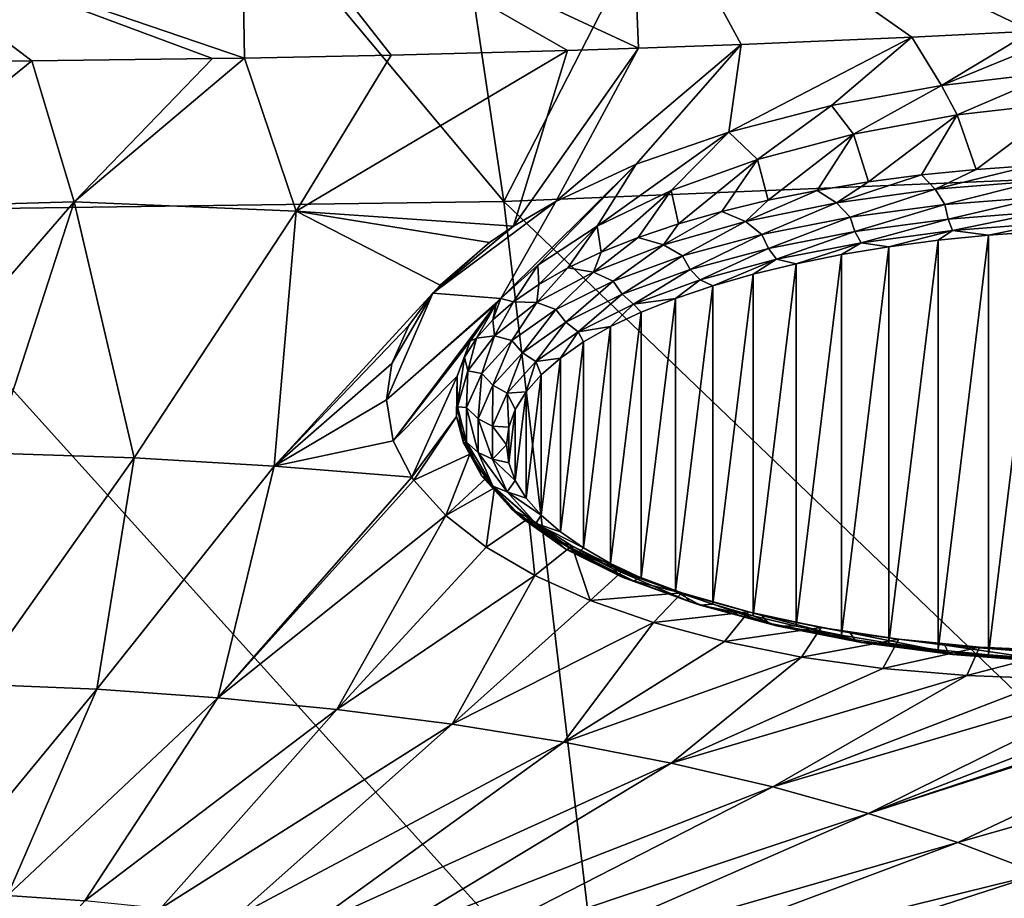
# Model space of a CAD drawing. Header units: metres. Extents: x -92 to 264, y -100 to 50.
# Tile 465 of 656: x 200.98 to 206.68, y -15.94 to -10.85. Entities that reach past the tile are written whole.
import ezdxf

# ---------------------------------------------------------------- set-up
doc = ezdxf.new("R2010")
doc.units = ezdxf.units.M
doc.layers.add('solid_21062050_01', color=7, linetype='CONTINUOUS')

msp = doc.modelspace()

# ---------------------------------------------------------------- linework, layer by layer
at = {"layer": 'solid_21062050_01'}
for points in [[(209.235046, -7.004419, 211.924866), (206.189865, -7.21383, 212.50827), (207.542114, -11.745054, 218.718521)], [(206.189865, -7.21383, 212.50827), (203.104828, -7.339487, 212.859039), (203.783691, -11.901681, 219.15538)], [(206.189865, -7.21383, 212.50827), (203.783691, -11.901681, 219.15538), (207.542114, -11.745054, 218.718521)], [(203.104828, -7.339487, 212.859039), (200, -7.380579, 212.974915), (203.783691, -11.901681, 219.15538)], [(200, -7.380579, 212.974915), (200, -11.953183, 219.300247), (203.783691, -11.901681, 219.15538)], [(204.514832, -9.803102, 149.08432), (206.75827, -9.68059, 148.980286), (206.843185, -10.91546, 151.645737)], [(204.514832, -9.803102, 149.08432), (204.563644, -11.01362, 151.698029), (202.262787, -9.944149, 149.294205)], [(204.514832, -9.803102, 149.08432), (206.843185, -10.91546, 151.645737), (206.147766, -10.949692, 151.664124)], [(204.514832, -9.803102, 149.08432), (206.147766, -10.949692, 151.664124), (205.158707, -10.991912, 151.686646)], [(204.514832, -9.803102, 149.08432), (205.158707, -10.991912, 151.686646), (204.563644, -11.01362, 151.698029)], [(202.262787, -9.944149, 149.294205), (202.28154, -11.07116, 151.726547), (200, -10.293792, 150.021179)], [(202.262787, -9.944149, 149.294205), (204.563644, -11.01362, 151.698029), (204.152847, -11.02701, 151.704987)], [(202.262787, -9.944149, 149.294205), (204.152847, -11.02701, 151.704987), (203.13176, -11.05447, 151.718704)], [(202.262787, -9.944149, 149.294205), (203.13176, -11.05447, 151.718704), (202.28154, -11.07116, 151.726547)], [(200, -10.293792, 150.021179), (202.28154, -11.07116, 151.726547), (202.095993, -11.074096, 151.727921)], [(200, -10.293792, 150.021179), (202.095993, -11.074096, 151.727921), (201.0504, -11.085824, 151.733109)], [(200, -10.293792, 150.021179), (201.0504, -11.085824, 151.733109), (200, -11.089403, 151.734085)], [(205.087784, -11.499212, 152.775803), (205.158707, -10.991912, 151.686646), (206.147766, -10.949692, 151.664124)], [(205.68158, -11.345881, 152.482437), (205.087784, -11.499212, 152.775803), (206.147766, -10.949692, 151.664124)], [(206.320206, -11.228898, 152.27652), (205.68158, -11.345881, 152.482437), (206.147766, -10.949692, 151.664124)], [(206.320206, -11.228898, 152.27652), (206.147766, -10.949692, 151.664124), (206.843185, -10.91546, 151.645737)], [(206.320206, -11.228898, 152.27652), (206.843185, -10.91546, 151.645737), (207.120682, -10.900607, 151.637497)], [(206.988449, -11.151139, 152.163208), (206.320206, -11.228898, 152.27652), (207.120682, -10.900607, 151.637497)], [(204.085297, -11.900635, 153.597153), (204.563644, -11.01362, 151.698029), (205.158707, -10.991912, 151.686646)], [(204.551575, -11.685536, 153.150208), (204.085297, -11.900635, 153.597153), (205.158707, -10.991912, 151.686646)], [(205.087784, -11.499212, 152.775803), (204.551575, -11.685536, 153.150208), (205.158707, -10.991912, 151.686646)], [(202.580551, -11.956885, 153.65892), (202.28154, -11.07116, 151.726547), (203.13176, -11.05447, 151.718704)], [(202.580551, -11.956885, 153.65892), (203.13176, -11.05447, 151.718704), (204.152847, -11.02701, 151.704987)], [(203.840927, -12.043312, 153.899887), (202.580551, -11.956885, 153.65892), (204.152847, -11.02701, 151.704987)], [(203.840927, -12.043312, 153.899887), (204.152847, -11.02701, 151.704987), (204.563644, -11.01362, 151.698029)], [(204.085297, -11.900635, 153.597153), (203.840927, -12.043312, 153.899887), (204.563644, -11.01362, 151.698029)], [(200, -11.939575, 153.579575), (200, -11.089403, 151.734085), (201.0504, -11.085824, 151.733109)], [(201.294571, -11.903408, 153.510391), (200, -11.939575, 153.579575), (201.0504, -11.085824, 151.733109)], [(201.294571, -11.903408, 153.510391), (201.0504, -11.085824, 151.733109), (202.095993, -11.074096, 151.727921)], [(201.294571, -11.903408, 153.510391), (202.095993, -11.074096, 151.727921), (202.28154, -11.07116, 151.726547)], [(202.580551, -11.956885, 153.65892), (201.294571, -11.903408, 153.510391), (202.28154, -11.07116, 151.726547)], [(206.410065, -11.40014, 152.653854), (206.320206, -11.228898, 152.27652), (206.988449, -11.151139, 152.163208)], [(207.037415, -11.327332, 152.547714), (206.410065, -11.40014, 152.653854), (206.988449, -11.151139, 152.163208)], [(205.810272, -11.511513, 152.85083), (205.68158, -11.345881, 152.482437), (206.320206, -11.228898, 152.27652)], [(206.410065, -11.40014, 152.653854), (205.810272, -11.511513, 152.85083), (206.320206, -11.228898, 152.27652)], [(205.253448, -11.658638, 153.133774), (205.087784, -11.499212, 152.775803), (205.68158, -11.345881, 152.482437)], [(205.810272, -11.511513, 152.85083), (205.253448, -11.658638, 153.133774), (205.68158, -11.345881, 152.482437)], [(206.519897, -11.715465, 152.509048), (206.410065, -11.40014, 152.653854), (207.037415, -11.327332, 152.547714)], [(206.519897, -11.715465, 152.509048), (207.037415, -11.327332, 152.547714), (206.842865, -11.69257, 152.445465)], [(205.896118, -11.787853, 152.710129), (205.810272, -11.511513, 152.85083), (206.410065, -11.40014, 152.653854)], [(205.896118, -11.787853, 152.710129), (206.410065, -11.40014, 152.653854), (206.203598, -11.747297, 152.597473)], [(206.203598, -11.747297, 152.597473), (206.410065, -11.40014, 152.653854), (206.519897, -11.715465, 152.509048)], [(204.324768, -12.044399, 153.926834), (204.551575, -11.685536, 153.150208), (205.087784, -11.499212, 152.775803)], [(204.753952, -11.837792, 153.495529), (204.324768, -12.044399, 153.926834), (205.087784, -11.499212, 152.775803)], [(205.253448, -11.658638, 153.133774), (204.753952, -11.837792, 153.495529), (205.087784, -11.499212, 152.775803)], [(205.315918, -11.893972, 153.004883), (205.253448, -11.658638, 153.133774), (205.810272, -11.511513, 152.85083)], [(205.315918, -11.893972, 153.004883), (205.810272, -11.511513, 152.85083), (205.599548, -11.836856, 152.846237)], [(205.599548, -11.836856, 152.846237), (205.810272, -11.511513, 152.85083), (205.896118, -11.787853, 152.710129)], [(203.767532, -12.463861, 154.832703), (204.085297, -11.900635, 153.597153), (204.551575, -11.685536, 153.150208)], [(203.980911, -12.270113, 154.410049), (203.767532, -12.463861, 154.832703), (204.551575, -11.685536, 153.150208)], [(204.324768, -12.044399, 153.926834), (203.980911, -12.270113, 154.410049), (204.551575, -11.685536, 153.150208)], [(204.795074, -12.030936, 153.385315), (204.753952, -11.837792, 153.495529), (205.253448, -11.658638, 153.133774)], [(204.795074, -12.030936, 153.385315), (205.253448, -11.658638, 153.133774), (205.04715, -11.958813, 153.184982)], [(205.04715, -11.958813, 153.184982), (205.253448, -11.658638, 153.133774), (205.315918, -11.893972, 153.004883)], [(207.542114, -11.745054, 218.718521), (203.783691, -11.901681, 219.15538), (208.693024, -16.603834, 224.717194)], [(206.203598, -11.747297, 152.597473), (206.283463, -11.830792, 152.55571), (205.711792, -11.909884, 152.775406)], [(205.896118, -11.787853, 152.710129), (206.203598, -11.747297, 152.597473), (205.711792, -11.909884, 152.775406)], [(206.203598, -11.747297, 152.597473), (206.519897, -11.715465, 152.509048), (206.283463, -11.830792, 152.55571)], [(206.842865, -11.69257, 152.445465), (206.884338, -11.782564, 152.421753), (206.283463, -11.830792, 152.55571)], [(206.519897, -11.715465, 152.509048), (206.842865, -11.69257, 152.445465), (206.283463, -11.830792, 152.55571)], [(205.599548, -11.836856, 152.846237), (205.896118, -11.787853, 152.710129), (205.711792, -11.909884, 152.775406)], [(206.283463, -11.830792, 152.55571), (206.884338, -11.782564, 152.421753), (206.337891, -11.918903, 152.553329)], [(206.884338, -11.782564, 152.421753), (206.912384, -11.874487, 152.429962), (206.337891, -11.918903, 152.553329)], [(204.347717, -12.195024, 153.84108), (204.324768, -12.044399, 153.926834), (204.753952, -11.837792, 153.495529)], [(204.347717, -12.195024, 153.84108), (204.753952, -11.837792, 153.495529), (204.561401, -12.109852, 153.604507)], [(204.561401, -12.109852, 153.604507), (204.753952, -11.837792, 153.495529), (204.795074, -12.030936, 153.385315)], [(205.599548, -11.836856, 152.846237), (205.711792, -11.909884, 152.775406), (205.18306, -12.017941, 153.075546)], [(205.315918, -11.893972, 153.004883), (205.599548, -11.836856, 152.846237), (205.18306, -12.017941, 153.075546)], [(205.711792, -11.909884, 152.775406), (206.283463, -11.830792, 152.55571), (205.789352, -11.991829, 152.75589)], [(206.283463, -11.830792, 152.55571), (206.337891, -11.918903, 152.553329), (205.789352, -11.991829, 152.75589)], [(203.783691, -11.901681, 219.15538), (200, -11.953183, 219.300247), (204.360916, -16.783363, 225.217789)], [(200, -13.399417, 156.871628), (200, -11.939575, 153.579575), (201.294571, -11.903408, 153.510391)], [(200, -13.399417, 156.871628), (201.294571, -11.903408, 153.510391), (200.822952, -13.358844, 156.782303)], [(200.822952, -13.358844, 156.782303), (201.294571, -11.903408, 153.510391), (201.642242, -13.386769, 156.859879)], [(201.642242, -13.386769, 156.859879), (201.294571, -11.903408, 153.510391), (202.580551, -11.956885, 153.65892)], [(203.37323, -12.43141, 154.742294), (203.840927, -12.043312, 153.899887), (204.085297, -11.900635, 153.597153)], [(203.767532, -12.463861, 154.832703), (203.37323, -12.43141, 154.742294), (204.085297, -11.900635, 153.597153)], [(203.783691, -11.901681, 219.15538), (204.360916, -16.783363, 225.217789), (208.693024, -16.603834, 224.717194)], [(205.04715, -11.958813, 153.184982), (205.315918, -11.893972, 153.004883), (205.18306, -12.017941, 153.075546)], [(205.18306, -12.017941, 153.075546), (205.711792, -11.909884, 152.775406), (205.279022, -12.091633, 153.033112)], [(205.711792, -11.909884, 152.775406), (205.789352, -11.991829, 152.75589), (205.279022, -12.091633, 153.033112)], [(205.818192, -12.074592, 152.789749), (205.789352, -11.991829, 152.75589), (206.337891, -11.918903, 152.553329)], [(206.357468, -12.002896, 152.590607), (205.818192, -12.074592, 152.789749), (206.337891, -11.918903, 152.553329)], [(206.357468, -12.002896, 152.590607), (206.337891, -11.918903, 152.553329), (206.912384, -11.874487, 152.429962)], [(206.922287, -11.959229, 152.469315), (206.357468, -12.002896, 152.590607), (206.912384, -11.874487, 152.429962)], [(200, -11.953183, 219.300247), (200, -16.842531, 225.384064), (204.360916, -16.783363, 225.217789)], [(201.642242, -13.386769, 156.859879), (202.580551, -11.956885, 153.65892), (202.454178, -13.433173, 156.98877)], [(203.415558, -12.385406, 154.641174), (202.454178, -13.433173, 156.98877), (202.580551, -11.956885, 153.65892)], [(203.700226, -12.13938, 154.106003), (202.580551, -11.956885, 153.65892), (203.840927, -12.043312, 153.899887)], [(203.700226, -12.13938, 154.106003), (203.415558, -12.385406, 154.641174), (202.580551, -11.956885, 153.65892)], [(205.04715, -11.958813, 153.184982), (205.18306, -12.017941, 153.075546), (204.709946, -12.15237, 153.448929)], [(204.795074, -12.030936, 153.385315), (205.04715, -11.958813, 153.184982), (204.709946, -12.15237, 153.448929)], [(206.382156, -12.070075, 152.651474), (206.357468, -12.002896, 152.590607), (206.922287, -11.959229, 152.469315)], [(206.934769, -12.02735, 152.532791), (206.382156, -12.070075, 152.651474), (206.922287, -11.959229, 152.469315)], [(204.561401, -12.109852, 153.604507), (204.795074, -12.030936, 153.385315), (204.709946, -12.15237, 153.448929)], [(204.709946, -12.15237, 153.448929), (205.18306, -12.017941, 153.075546), (204.818314, -12.216085, 153.378799)], [(205.18306, -12.017941, 153.075546), (205.279022, -12.091633, 153.033112), (204.818314, -12.216085, 153.378799)], [(205.316467, -12.172713, 153.062286), (205.279022, -12.091633, 153.033112), (205.789352, -11.991829, 152.75589)], [(205.818192, -12.074592, 152.789749), (205.316467, -12.172713, 153.062286), (205.789352, -11.991829, 152.75589)], [(205.854523, -12.140222, 152.846313), (205.818192, -12.074592, 152.789749), (206.357468, -12.002896, 152.590607)], [(206.382156, -12.070075, 152.651474), (205.854523, -12.140222, 152.846313), (206.357468, -12.002896, 152.590607)], [(206.934769, -12.02735, 152.532791), (206.592407, -12.09634, 152.681335), (206.382156, -12.070075, 152.651474)], [(206.934769, -12.02735, 152.532791), (206.891769, -12.0751, 152.622345), (206.592407, -12.09634, 152.681335)], [(203.700226, -12.13938, 154.106003), (203.840927, -12.043312, 153.899887), (203.37323, -12.43141, 154.742294)], [(203.986023, -12.381776, 154.359802), (203.980911, -12.270113, 154.410049), (204.324768, -12.044399, 153.926834)], [(203.986023, -12.381776, 154.359802), (204.324768, -12.044399, 153.926834), (204.155502, -12.285871, 154.093414)], [(204.155502, -12.285871, 154.093414), (204.324768, -12.044399, 153.926834), (204.347717, -12.195024, 153.84108)], [(205.363647, -12.236223, 153.112961), (205.316467, -12.172713, 153.062286), (205.818192, -12.074592, 152.789749)], [(205.854523, -12.140222, 152.846313), (205.363647, -12.236223, 153.112961), (205.818192, -12.074592, 152.789749)], [(206.382156, -12.070075, 152.651474), (206.014389, -12.163514, 152.86792), (205.854523, -12.140222, 152.846313)], [(206.382156, -12.070075, 152.651474), (206.299301, -12.125877, 152.763382), (206.014389, -12.163514, 152.86792)], [(206.382156, -12.070075, 152.651474), (206.592407, -12.09634, 152.681335), (206.299301, -12.125877, 152.763382)], [(206.592407, -14.526413, 159.431122), (206.592407, -12.09634, 152.681335), (206.891769, -12.0751, 152.622345)], [(206.891769, -14.547653, 159.490128), (206.592407, -14.526413, 159.431122), (206.891769, -12.0751, 152.622345)], [(203.700226, -12.13938, 154.106003), (203.37323, -12.43141, 154.742294), (203.415558, -12.385406, 154.641174)], [(204.561401, -12.109852, 153.604507), (204.709946, -12.15237, 153.448929), (204.303818, -12.309942, 153.886597)], [(204.347717, -12.195024, 153.84108), (204.561401, -12.109852, 153.604507), (204.303818, -12.309942, 153.886597)], [(204.863525, -12.295069, 153.402145), (204.818314, -12.216085, 153.378799), (205.279022, -12.091633, 153.033112)], [(205.316467, -12.172713, 153.062286), (204.863525, -12.295069, 153.402145), (205.279022, -12.091633, 153.033112)], [(205.854523, -12.140222, 152.846313), (205.476807, -12.262017, 153.141525), (205.363647, -12.236223, 153.112961)], [(205.854523, -12.140222, 152.846313), (205.739594, -12.208998, 152.994263), (205.476807, -12.262017, 153.141525)], [(205.854523, -12.140222, 152.846313), (206.014389, -12.163514, 152.86792), (205.739594, -12.208998, 152.994263)], [(206.014389, -14.459239, 159.244537), (206.014389, -12.163514, 152.86792), (206.299301, -12.125877, 152.763382)], [(206.299301, -14.496876, 159.349075), (206.014389, -14.459239, 159.244537), (206.299301, -12.125877, 152.763382)], [(206.299301, -14.496876, 159.349075), (206.299301, -12.125877, 152.763382), (206.592407, -12.09634, 152.681335)], [(206.592407, -14.526413, 159.431122), (206.299301, -14.496876, 159.349075), (206.592407, -12.09634, 152.681335)], [(204.155502, -12.285871, 154.093414), (204.347717, -12.195024, 153.84108), (204.303818, -12.309942, 153.886597)], [(204.303818, -12.309942, 153.886597), (204.709946, -12.15237, 153.448929), (204.417511, -12.362409, 153.785217)], [(204.709946, -12.15237, 153.448929), (204.818314, -12.216085, 153.378799), (204.417511, -12.362409, 153.785217)], [(204.920486, -12.355934, 153.44548), (204.863525, -12.295069, 153.402145), (205.316467, -12.172713, 153.062286)], [(205.363647, -12.236223, 153.112961), (204.920486, -12.355934, 153.44548), (205.316467, -12.172713, 153.062286)], [(205.739578, -14.413754, 159.11821), (205.739594, -12.208998, 152.994263), (206.014389, -12.163514, 152.86792)], [(206.014389, -14.459239, 159.244537), (205.739578, -14.413754, 159.11821), (206.014389, -12.163514, 152.86792)], [(204.469482, -12.438925, 153.801712), (204.417511, -12.362409, 153.785217), (204.818314, -12.216085, 153.378799)], [(204.863525, -12.295069, 153.402145), (204.469482, -12.438925, 153.801712), (204.818314, -12.216085, 153.378799)], [(205.363647, -12.236223, 153.112961), (204.994385, -12.389173, 153.494705), (204.920486, -12.355934, 153.44548)], [(205.363647, -12.236223, 153.112961), (205.227814, -12.322217, 153.308731), (204.994385, -12.389173, 153.494705)], [(205.363647, -12.236223, 153.112961), (205.476807, -12.262017, 153.141525), (205.227814, -12.322217, 153.308731)], [(205.227814, -14.300535, 158.803726), (205.227814, -12.322217, 153.308731), (205.476807, -12.262017, 153.141525)], [(205.476807, -14.360736, 158.970932), (205.227814, -14.300535, 158.803726), (205.476807, -12.262017, 153.141525)], [(205.476807, -14.360736, 158.970932), (205.476807, -12.262017, 153.141525), (205.739594, -12.208998, 152.994263)], [(205.739578, -14.413754, 159.11821), (205.476807, -14.360736, 158.970932), (205.739594, -12.208998, 152.994263)], [(203.840469, -12.482086, 154.638428), (203.767532, -12.463861, 154.832703), (203.980911, -12.270113, 154.410049)], [(203.840469, -12.482086, 154.638428), (203.980911, -12.270113, 154.410049), (203.986023, -12.381776, 154.359802)], [(204.155502, -12.285871, 154.093414), (204.303818, -12.309942, 153.886597), (203.974426, -12.486876, 154.378052)], [(203.986023, -12.381776, 154.359802), (204.155502, -12.285871, 154.093414), (203.974426, -12.486876, 154.378052)], [(203.974426, -12.486876, 154.378052), (204.303818, -12.309942, 153.886597), (204.085571, -12.527332, 154.243317)], [(204.303818, -12.309942, 153.886597), (204.417511, -12.362409, 153.785217), (204.085571, -12.527332, 154.243317)], [(204.534958, -12.496682, 153.836426), (204.469482, -12.438925, 153.801712), (204.863525, -12.295069, 153.402145)], [(204.920486, -12.355934, 153.44548), (204.534958, -12.496682, 153.836426), (204.863525, -12.295069, 153.402145)], [(204.143127, -12.601068, 154.25209), (204.085571, -12.527332, 154.243317), (204.417511, -12.362409, 153.785217)], [(204.469482, -12.438925, 153.801712), (204.143127, -12.601068, 154.25209), (204.417511, -12.362409, 153.785217)], [(204.920486, -12.355934, 153.44548), (204.778091, -12.462422, 153.698166), (204.534958, -12.496682, 153.836426)], [(204.920486, -12.355934, 153.44548), (204.994385, -12.389173, 153.494705), (204.778091, -12.462422, 153.698166)], [(204.99437, -14.23358, 158.617752), (204.994385, -12.389173, 153.494705), (205.227814, -12.322217, 153.308731)], [(205.227814, -14.300535, 158.803726), (204.99437, -14.23358, 158.617752), (205.227814, -12.322217, 153.308731)], [(203.415558, -12.385406, 154.641174), (203.37323, -12.43141, 154.742294), (202.454178, -13.433173, 156.98877)], [(203.37323, -12.43141, 154.742294), (203.23381, -12.619725, 155.159439), (202.454178, -13.433173, 156.98877)], [(203.37323, -12.43141, 154.742294), (203.104782, -13.049392, 156.129257), (203.135437, -12.840423, 155.654526)], [(203.767532, -12.463861, 154.832703), (203.104782, -13.049392, 156.129257), (203.37323, -12.43141, 154.742294)], [(203.37323, -12.43141, 154.742294), (203.135437, -12.840423, 155.654526), (203.23381, -12.619725, 155.159439)], [(203.840469, -12.482086, 154.638428), (203.986023, -12.381776, 154.359802), (203.974426, -12.486876, 154.378052)], [(204.778091, -14.16033, 158.414291), (204.778091, -12.462422, 153.698166), (204.994385, -12.389173, 153.494705)], [(204.99437, -14.23358, 158.617752), (204.778091, -14.16033, 158.414291), (204.994385, -12.389173, 153.494705)], [(203.739594, -12.494874, 154.90094), (203.104782, -13.049392, 156.129257), (203.767532, -12.463861, 154.832703)], [(203.719818, -12.586119, 154.927383), (203.739594, -12.494874, 154.90094), (203.767532, -12.463861, 154.832703)], [(203.719818, -12.586119, 154.927383), (203.767532, -12.463861, 154.832703), (203.840469, -12.482086, 154.638428)], [(203.719818, -12.586119, 154.927383), (203.840469, -12.482086, 154.638428), (203.729691, -12.678921, 154.911484)], [(203.840469, -12.482086, 154.638428), (203.974426, -12.486876, 154.378052), (203.729691, -12.678921, 154.911484)], [(203.729691, -12.678921, 154.911484), (203.974426, -12.486876, 154.378052), (203.829895, -12.707172, 154.742844)], [(203.974426, -12.486876, 154.378052), (204.085571, -12.527332, 154.243317), (203.829895, -12.707172, 154.742844)], [(204.215652, -12.655323, 154.277054), (204.143127, -12.601068, 154.25209), (204.469482, -12.438925, 153.801712)], [(204.534958, -12.496682, 153.836426), (204.215652, -12.655323, 154.277054), (204.469482, -12.438925, 153.801712)], [(204.534958, -12.496682, 153.836426), (204.778091, -12.462422, 153.698166), (204.580414, -12.541467, 153.917725)], [(204.580414, -14.081285, 158.194733), (204.580414, -12.541467, 153.917725), (204.778091, -12.462422, 153.698166)], [(204.778091, -14.16033, 158.414291), (204.580414, -14.081285, 158.194733), (204.778091, -12.462422, 153.698166)], [(203.739594, -12.494874, 154.90094), (203.143021, -13.287691, 156.677704), (203.104782, -13.049392, 156.129257)], [(203.739594, -12.494874, 154.90094), (203.589661, -12.709661, 155.377747), (203.143021, -13.287691, 156.677704)], [(203.624893, -12.693166, 155.224731), (203.589661, -12.709661, 155.377747), (203.739594, -12.494874, 154.90094)], [(203.624893, -12.693166, 155.224731), (203.739594, -12.494874, 154.90094), (203.719818, -12.586119, 154.927383)], [(203.891769, -12.777877, 154.743195), (203.829895, -12.707172, 154.742844), (204.085571, -12.527332, 154.243317)], [(204.143127, -12.601068, 154.25209), (203.891769, -12.777877, 154.743195), (204.085571, -12.527332, 154.243317)], [(204.534958, -12.496682, 153.836426), (204.402679, -12.62577, 154.151886), (204.215652, -12.655323, 154.277054)], [(204.534958, -12.496682, 153.836426), (204.580414, -12.541467, 153.917725), (204.402679, -12.62577, 154.151886)], [(204.402679, -13.996983, 157.960571), (204.402679, -12.62577, 154.151886), (204.580414, -12.541467, 153.917725)], [(204.580414, -14.081285, 158.194733), (204.402679, -13.996983, 157.960571), (204.580414, -12.541467, 153.917725)], [(203.624893, -12.693166, 155.224731), (203.719818, -12.586119, 154.927383), (203.729691, -12.678921, 154.911484)], [(203.969727, -12.828311, 154.757553), (203.891769, -12.777877, 154.743195), (204.143127, -12.601068, 154.25209)], [(204.215652, -12.655323, 154.277054), (203.969727, -12.828311, 154.757553), (204.143127, -12.601068, 154.25209)], [(203.23381, -12.619725, 155.159439), (203.135437, -12.840423, 155.654526), (202.454178, -13.433173, 156.98877)], [(204.215652, -12.655323, 154.277054), (204.111755, -12.80783, 154.657578), (203.969727, -12.828311, 154.757553)], [(204.215652, -12.655323, 154.277054), (204.246109, -12.714758, 154.399063), (204.111755, -12.80783, 154.657578)], [(204.215652, -12.655323, 154.277054), (204.402679, -12.62577, 154.151886), (204.246109, -12.714758, 154.399063)], [(204.246109, -13.907994, 157.713394), (204.246109, -12.714758, 154.399063), (204.402679, -12.62577, 154.151886)], [(204.402679, -13.996983, 157.960571), (204.246109, -13.907994, 157.713394), (204.402679, -12.62577, 154.151886)], [(203.589661, -12.709661, 155.377747), (203.514618, -12.913375, 155.83638), (203.143021, -13.287691, 156.677704)], [(203.556335, -12.8025, 155.528412), (203.514618, -12.913375, 155.83638), (203.589661, -12.709661, 155.377747)], [(203.556335, -12.8025, 155.528412), (203.589661, -12.709661, 155.377747), (203.624893, -12.693166, 155.224731)], [(203.556335, -12.8025, 155.528412), (203.624893, -12.693166, 155.224731), (203.57547, -12.881468, 155.474075)], [(203.57547, -12.881468, 155.474075), (203.729691, -12.678921, 154.911484), (203.656204, -12.897913, 155.272644)], [(203.624893, -12.693166, 155.224731), (203.729691, -12.678921, 154.911484), (203.57547, -12.881468, 155.474075)], [(203.729691, -12.678921, 154.911484), (203.829895, -12.707172, 154.742844), (203.656204, -12.897913, 155.272644)], [(203.721008, -12.965401, 155.264069), (203.656204, -12.897913, 155.272644), (203.829895, -12.707172, 154.742844)], [(203.891769, -12.777877, 154.743195), (203.721008, -12.965401, 155.264069), (203.829895, -12.707172, 154.742844)], [(204.111755, -13.814922, 157.45488), (204.111755, -12.80783, 154.657578), (204.246109, -12.714758, 154.399063)], [(204.246109, -13.907994, 157.713394), (204.111755, -13.814922, 157.45488), (204.246109, -12.714758, 154.399063)], [(203.556335, -12.8025, 155.528412), (203.515457, -13.089653, 156.052338), (203.514618, -12.913375, 155.83638)], [(203.556335, -12.8025, 155.528412), (203.57547, -12.881468, 155.474075), (203.515457, -13.089653, 156.052338)], [(203.802643, -13.011784, 155.267166), (203.721008, -12.965401, 155.264069), (203.891769, -12.777877, 154.743195)], [(203.969727, -12.828311, 154.757553), (203.802643, -13.011784, 155.267166), (203.891769, -12.777877, 154.743195)], [(203.969727, -12.828311, 154.757553), (203.913254, -13.003667, 155.201538), (203.802643, -13.011784, 155.267166)], [(203.969727, -12.828311, 154.757553), (204.000549, -12.904354, 154.92569), (203.913254, -13.003667, 155.201538)], [(203.969727, -12.828311, 154.757553), (204.111755, -12.80783, 154.657578), (204.000549, -12.904354, 154.92569)], [(204.000549, -13.718397, 157.186768), (204.000549, -12.904354, 154.92569), (204.111755, -12.80783, 154.657578)], [(204.111755, -13.814922, 157.45488), (204.000549, -13.718397, 157.186768), (204.111755, -12.80783, 154.657578)], [(203.135437, -12.840423, 155.654526), (203.104782, -13.049392, 156.129257), (202.454178, -13.433173, 156.98877)], [(203.515457, -13.089653, 156.052338), (203.57547, -12.881468, 155.474075), (203.568375, -13.095291, 155.820877)], [(203.57547, -12.881468, 155.474075), (203.656204, -12.897913, 155.272644), (203.568375, -13.095291, 155.820877)], [(203.514618, -12.913375, 155.83638), (203.252029, -13.49843, 157.169632), (203.143021, -13.287691, 156.677704)], [(203.514618, -12.913375, 155.83638), (203.50975, -13.147057, 156.370071), (203.252029, -13.49843, 157.169632)], [(203.515457, -13.089653, 156.052338), (203.50975, -13.147057, 156.370071), (203.514618, -12.913375, 155.83638)], [(203.634659, -13.159451, 155.803055), (203.568375, -13.095291, 155.820877), (203.656204, -12.897913, 155.272644)], [(203.721008, -12.965401, 155.264069), (203.634659, -13.159451, 155.803055), (203.656204, -12.897913, 155.272644)], [(203.913239, -13.619084, 156.910919), (203.913254, -13.003667, 155.201538), (204.000549, -12.904354, 154.92569)], [(204.000549, -13.718397, 157.186768), (203.913239, -13.619084, 156.910919), (204.000549, -12.904354, 154.92569)], [(203.71817, -13.201642, 155.794525), (203.634659, -13.159451, 155.803055), (203.721008, -12.965401, 155.264069)], [(203.802643, -13.011784, 155.267166), (203.71817, -13.201642, 155.794525), (203.721008, -12.965401, 155.264069)], [(203.802643, -13.011784, 155.267166), (203.913254, -13.003667, 155.201538), (203.850479, -13.105069, 155.483185)], [(203.850479, -13.517682, 156.629272), (203.850479, -13.105069, 155.483185), (203.913254, -13.003667, 155.201538)], [(203.913239, -13.619084, 156.910919), (203.850479, -13.517682, 156.629272), (203.913254, -13.003667, 155.201538)], [(203.104782, -13.049392, 156.129257), (203.143021, -13.287691, 156.677704), (202.454178, -13.433173, 156.98877)], [(203.802643, -13.011784, 155.267166), (203.812653, -13.207871, 155.768738), (203.71817, -13.201642, 155.794525)], [(203.802643, -13.011784, 155.267166), (203.850479, -13.105069, 155.483185), (203.812653, -13.207871, 155.768738)], [(203.551117, -13.29848, 156.63237), (203.50975, -13.147057, 156.370071), (203.515457, -13.089653, 156.052338)], [(203.515457, -13.089653, 156.052338), (203.568375, -13.095291, 155.820877), (203.568375, -13.294899, 156.375305)], [(203.551117, -13.29848, 156.63237), (203.515457, -13.089653, 156.052338), (203.568375, -13.294899, 156.375305)], [(203.634659, -13.355695, 156.348145), (203.568375, -13.294899, 156.375305), (203.568375, -13.095291, 155.820877)], [(203.634659, -13.159451, 155.803055), (203.634659, -13.355695, 156.348145), (203.568375, -13.095291, 155.820877)], [(203.812637, -13.41488, 156.343719), (203.812653, -13.207871, 155.768738), (203.850479, -13.105069, 155.483185)], [(203.850479, -13.517682, 156.629272), (203.812637, -13.41488, 156.343719), (203.850479, -13.105069, 155.483185)], [(203.50975, -13.147057, 156.370071), (203.263245, -13.514399, 157.207184), (203.252029, -13.49843, 157.169632)], [(203.50975, -13.147057, 156.370071), (203.587311, -13.364175, 156.873535), (203.263245, -13.514399, 157.207184)], [(203.551117, -13.29848, 156.63237), (203.587311, -13.364175, 156.873535), (203.50975, -13.147057, 156.370071)], [(203.71817, -13.393645, 156.327835), (203.634659, -13.355695, 156.348145), (203.634659, -13.159451, 155.803055)], [(203.71817, -13.201642, 155.794525), (203.71817, -13.393645, 156.327835), (203.634659, -13.159451, 155.803055)], [(203.71817, -13.201642, 155.794525), (203.812653, -13.207871, 155.768738), (203.800003, -13.311376, 156.056229)], [(203.71817, -13.201642, 155.794525), (203.800003, -13.311376, 156.056229), (203.71817, -13.393645, 156.327835)], [(203.812637, -13.41488, 156.343719), (203.800003, -13.311376, 156.056229), (203.812653, -13.207871, 155.768738)], [(203.143021, -13.287691, 156.677704), (203.252029, -13.49843, 157.169632), (202.454178, -13.433173, 156.98877)], [(203.551117, -13.29848, 156.63237), (203.568375, -13.294899, 156.375305), (203.656204, -13.492277, 156.923553)], [(203.551117, -13.29848, 156.63237), (203.682495, -13.504209, 157.202454), (203.587311, -13.364175, 156.873535)], [(203.551117, -13.29848, 156.63237), (203.656204, -13.492277, 156.923553), (203.682495, -13.504209, 157.202454)], [(203.721008, -13.549746, 156.887146), (203.656204, -13.492277, 156.923553), (203.568375, -13.294899, 156.375305)], [(203.634659, -13.355695, 156.348145), (203.721008, -13.549746, 156.887146), (203.568375, -13.294899, 156.375305)], [(203.71817, -13.393645, 156.327835), (203.800003, -13.311376, 156.056229), (203.812637, -13.41488, 156.343719)], [(200.822952, -13.358844, 156.782303), (201.642242, -13.386769, 156.859879), (200.715546, -14.697243, 159.94342)], [(201.642242, -13.386769, 156.859879), (201.426437, -14.726482, 160.024628), (200.715546, -14.697243, 159.94342)], [(201.642242, -13.386769, 156.859879), (202.454178, -13.433173, 156.98877), (201.426437, -14.726482, 160.024628)], [(203.587311, -13.364175, 156.873535), (203.44751, -13.720083, 157.694733), (203.263245, -13.514399, 157.207184)], [(203.587311, -13.364175, 156.873535), (203.682495, -13.504209, 157.202454), (203.44751, -13.720083, 157.694733)], [(203.802643, -13.583504, 156.855179), (203.721008, -13.549746, 156.887146), (203.634659, -13.355695, 156.348145)], [(203.71817, -13.393645, 156.327835), (203.802643, -13.583504, 156.855179), (203.634659, -13.355695, 156.348145)], [(203.71817, -13.393645, 156.327835), (203.812637, -13.41488, 156.343719), (203.850479, -13.517682, 156.629272)], [(203.71817, -13.393645, 156.327835), (203.850479, -13.517682, 156.629272), (203.802643, -13.583504, 156.855179)], [(202.454178, -13.433173, 156.98877), (202.128082, -14.775003, 160.159409), (201.426437, -14.726482, 160.024628)], [(202.454178, -13.433173, 156.98877), (203.252029, -13.49843, 157.169632), (202.128082, -14.775003, 160.159409)], [(203.252029, -13.49843, 157.169632), (203.263245, -13.514399, 157.207184), (202.128082, -14.775003, 160.159409)], [(203.263245, -13.514399, 157.207184), (203.44751, -13.720083, 157.694733), (202.128082, -14.775003, 160.159409)], [(203.682495, -13.504209, 157.202454), (203.730774, -13.559593, 157.333557), (203.44751, -13.720083, 157.694733)], [(203.656204, -13.492277, 156.923553), (203.829895, -13.683017, 157.453354), (203.682495, -13.504209, 157.202454)], [(203.891769, -13.737269, 157.408005), (203.829895, -13.683017, 157.453354), (203.656204, -13.492277, 156.923553)], [(203.721008, -13.549746, 156.887146), (203.891769, -13.737269, 157.408005), (203.656204, -13.492277, 156.923553)], [(203.829895, -13.683017, 157.453354), (203.730774, -13.559593, 157.333557), (203.682495, -13.504209, 157.202454)], [(203.730774, -13.559593, 157.333557), (203.682159, -13.903539, 158.136398), (203.44751, -13.720083, 157.694733)], [(203.730774, -13.559593, 157.333557), (203.929428, -13.73611, 157.755569), (203.682159, -13.903539, 158.136398)], [(203.969727, -13.766976, 157.364792), (203.891769, -13.737269, 157.408005), (203.721008, -13.549746, 156.887146)], [(203.802643, -13.583504, 156.855179), (203.969727, -13.766976, 157.364792), (203.721008, -13.549746, 156.887146)], [(203.829895, -13.683017, 157.453354), (203.929428, -13.73611, 157.755569), (203.730774, -13.559593, 157.333557)], [(203.802643, -13.583504, 156.855179), (203.850479, -13.517682, 156.629272), (203.913239, -13.619084, 156.910919)], [(203.802643, -13.583504, 156.855179), (203.913239, -13.619084, 156.910919), (204.000549, -13.718397, 157.186768)], [(203.802643, -13.583504, 156.855179), (204.000549, -13.718397, 157.186768), (203.969727, -13.766976, 157.364792)], [(203.829895, -13.683017, 157.453354), (204.085571, -13.862858, 157.952881), (203.929428, -13.73611, 157.755569)], [(204.143127, -13.914079, 157.899109), (204.085571, -13.862858, 157.952881), (203.829895, -13.683017, 157.453354)], [(203.891769, -13.737269, 157.408005), (204.143127, -13.914079, 157.899109), (203.829895, -13.683017, 157.453354)], [(203.44751, -13.720083, 157.694733), (202.815933, -14.842493, 160.346863), (202.128082, -14.775003, 160.159409)], [(203.44751, -13.720083, 157.694733), (203.682159, -13.903539, 158.136398), (202.815933, -14.842493, 160.346863)], [(203.929428, -13.73611, 157.755569), (203.962952, -14.06784, 158.538757), (203.682159, -13.903539, 158.136398)], [(204.215652, -13.939964, 157.845291), (204.143127, -13.914079, 157.899109), (203.891769, -13.737269, 157.408005)], [(203.969727, -13.766976, 157.364792), (204.215652, -13.939964, 157.845291), (203.891769, -13.737269, 157.408005)], [(203.929428, -13.73611, 157.755569), (204.177841, -13.89584, 158.143982), (203.962952, -14.06784, 158.538757)], [(204.085571, -13.862858, 157.952881), (204.177841, -13.89584, 158.143982), (203.929428, -13.73611, 157.755569)], [(203.969727, -13.766976, 157.364792), (204.000549, -13.718397, 157.186768), (204.111755, -13.814922, 157.45488)], [(203.969727, -13.766976, 157.364792), (204.111755, -13.814922, 157.45488), (204.246109, -13.907994, 157.713394)], [(203.969727, -13.766976, 157.364792), (204.246109, -13.907994, 157.713394), (204.215652, -13.939964, 157.845291)], [(203.682159, -13.903539, 158.136398), (203.962952, -14.06784, 158.538757), (202.815933, -14.842493, 160.346863)], [(204.177841, -13.89584, 158.143982), (204.284348, -14.212744, 158.900726), (203.962952, -14.06784, 158.538757)], [(204.085571, -13.862858, 157.952881), (204.417511, -14.027781, 158.410965), (204.177841, -13.89584, 158.143982)], [(204.469482, -14.076221, 158.349487), (204.417511, -14.027781, 158.410965), (204.085571, -13.862858, 157.952881)], [(204.143127, -13.914079, 157.899109), (204.469482, -14.076221, 158.349487), (204.085571, -13.862858, 157.952881)], [(204.534958, -14.098605, 158.285934), (204.469482, -14.076221, 158.349487), (204.143127, -13.914079, 157.899109)], [(204.215652, -13.939964, 157.845291), (204.534958, -14.098605, 158.285934), (204.143127, -13.914079, 157.899109)], [(204.177841, -13.89584, 158.143982), (204.47377, -14.039867, 158.501114), (204.284348, -14.212744, 158.900726)], [(204.417511, -14.027781, 158.410965), (204.47377, -14.039867, 158.501114), (204.177841, -13.89584, 158.143982)], [(204.215652, -13.939964, 157.845291), (204.246109, -13.907994, 157.713394), (204.402679, -13.996983, 157.960571)], [(204.215652, -13.939964, 157.845291), (204.402679, -13.996983, 157.960571), (204.580414, -14.081285, 158.194733)], [(204.215652, -13.939964, 157.845291), (204.580414, -14.081285, 158.194733), (204.534958, -14.098605, 158.285934)], [(204.417511, -14.027781, 158.410965), (204.818314, -14.174104, 158.817398), (204.47377, -14.039867, 158.501114)], [(204.863525, -14.220078, 158.749054), (204.818314, -14.174104, 158.817398), (204.417511, -14.027781, 158.410965)], [(204.469482, -14.076221, 158.349487), (204.863525, -14.220078, 158.749054), (204.417511, -14.027781, 158.410965)], [(203.962952, -14.06784, 158.538757), (203.485519, -14.928513, 160.585785), (202.815933, -14.842493, 160.346863)], [(203.962952, -14.06784, 158.538757), (204.284348, -14.212744, 158.900726), (203.485519, -14.928513, 160.585785)], [(204.47377, -14.039867, 158.501114), (204.815811, -14.167859, 158.826141), (204.284348, -14.212744, 158.900726)], [(204.920486, -14.239353, 158.67688), (204.863525, -14.220078, 158.749054), (204.469482, -14.076221, 158.349487)], [(204.534958, -14.098605, 158.285934), (204.920486, -14.239353, 158.67688), (204.469482, -14.076221, 158.349487)], [(204.818314, -14.174104, 158.817398), (204.815811, -14.167859, 158.826141), (204.47377, -14.039867, 158.501114)], [(204.534958, -14.098605, 158.285934), (204.580414, -14.081285, 158.194733), (204.778091, -14.16033, 158.414291)], [(204.534958, -14.098605, 158.285934), (204.778091, -14.16033, 158.414291), (204.920486, -14.239353, 158.67688)], [(204.815811, -14.167859, 158.826141), (204.650742, -14.340347, 159.227448), (204.284348, -14.212744, 158.900726)], [(204.815811, -14.167859, 158.826141), (205.200882, -14.278171, 159.115051), (204.650742, -14.340347, 159.227448)], [(204.920486, -14.239353, 158.67688), (204.778091, -14.16033, 158.414291), (204.99437, -14.23358, 158.617752)], [(205.279022, -14.298557, 159.163086), (205.200882, -14.278171, 159.115051), (204.815811, -14.167859, 158.826141)], [(204.818314, -14.174104, 158.817398), (205.279022, -14.298557, 159.163086), (204.815811, -14.167859, 158.826141)], [(205.316467, -14.342433, 159.088913), (205.279022, -14.298557, 159.163086), (204.818314, -14.174104, 158.817398)], [(204.863525, -14.220078, 158.749054), (205.316467, -14.342433, 159.088913), (204.818314, -14.174104, 158.817398)], [(204.284348, -14.212744, 158.900726), (204.650742, -14.340347, 159.227448), (203.485519, -14.928513, 160.585785)], [(205.363647, -14.359065, 159.009384), (205.316467, -14.342433, 159.088913), (204.863525, -14.220078, 158.749054)], [(204.920486, -14.239353, 158.67688), (205.363647, -14.359065, 159.009384), (204.863525, -14.220078, 158.749054)], [(204.920486, -14.239353, 158.67688), (204.99437, -14.23358, 158.617752), (205.227814, -14.300535, 158.803726)], [(204.920486, -14.239353, 158.67688), (205.227814, -14.300535, 158.803726), (205.363647, -14.359065, 159.009384)], [(205.200882, -14.278171, 159.115051), (205.061798, -14.45026, 159.518112), (204.650742, -14.340347, 159.227448)], [(205.200882, -14.278171, 159.115051), (205.62265, -14.368443, 159.361893), (205.061798, -14.45026, 159.518112)], [(205.279022, -14.298557, 159.163086), (205.62265, -14.368443, 159.361893), (205.200882, -14.278171, 159.115051)], [(205.363647, -14.359065, 159.009384), (205.227814, -14.300535, 158.803726), (205.476807, -14.360736, 158.970932)], [(205.279022, -14.298557, 159.163086), (205.789352, -14.398361, 159.440292), (205.62265, -14.368443, 159.361893)], [(205.818192, -14.440555, 159.361465), (205.789352, -14.398361, 159.440292), (205.279022, -14.298557, 159.163086)], [(205.316467, -14.342433, 159.088913), (205.818192, -14.440555, 159.361465), (205.279022, -14.298557, 159.163086)], [(204.650742, -14.340347, 159.227448), (204.132507, -15.032503, 160.874634), (203.485519, -14.928513, 160.585785)], [(204.650742, -14.340347, 159.227448), (205.061798, -14.45026, 159.518112), (204.132507, -15.032503, 160.874634)], [(205.62265, -14.368443, 159.361893), (205.50885, -14.539308, 159.764633), (205.061798, -14.45026, 159.518112)], [(205.854523, -14.455066, 159.276031), (205.818192, -14.440555, 159.361465), (205.316467, -14.342433, 159.088913)], [(205.363647, -14.359065, 159.009384), (205.854523, -14.455066, 159.276031), (205.316467, -14.342433, 159.088913)], [(205.363647, -14.359065, 159.009384), (205.476807, -14.360736, 158.970932), (205.739578, -14.413754, 159.11821)], [(205.363647, -14.359065, 159.009384), (205.739578, -14.413754, 159.11821), (205.854523, -14.455066, 159.276031)], [(205.62265, -14.368443, 159.361893), (206.071869, -14.436559, 159.560959), (205.50885, -14.539308, 159.764633)], [(205.789352, -14.398361, 159.440292), (206.071869, -14.436559, 159.560959), (205.62265, -14.368443, 159.361893)], [(205.854523, -14.455066, 159.276031), (205.739578, -14.413754, 159.11821), (206.014389, -14.459239, 159.244537)], [(205.789352, -14.398361, 159.440292), (206.337891, -14.471286, 159.642853), (206.071869, -14.436559, 159.560959)], [(206.357468, -14.51225, 159.560593), (206.337891, -14.471286, 159.642853), (205.789352, -14.398361, 159.440292)], [(205.818192, -14.440555, 159.361465), (206.357468, -14.51225, 159.560593), (205.789352, -14.398361, 159.440292)], [(205.061798, -14.45026, 159.518112), (205.50885, -14.539308, 159.764633), (204.132507, -15.032503, 160.874634)], [(206.071869, -14.436559, 159.560959), (205.979187, -14.605177, 159.960541), (205.50885, -14.539308, 159.764633)], [(206.382156, -14.525212, 159.470871), (206.357468, -14.51225, 159.560593), (205.818192, -14.440555, 159.361465)], [(205.854523, -14.455066, 159.276031), (206.382156, -14.525212, 159.470871), (205.818192, -14.440555, 159.361465)], [(205.854523, -14.455066, 159.276031), (206.014389, -14.459239, 159.244537), (206.299301, -14.496876, 159.349075)], [(205.854523, -14.455066, 159.276031), (206.299301, -14.496876, 159.349075), (206.382156, -14.525212, 159.470871)], [(206.071869, -14.436559, 159.560959), (206.538773, -14.481349, 159.708603), (205.979187, -14.605177, 159.960541)], [(206.538773, -14.481349, 159.708603), (206.466675, -14.647205, 160.103638), (205.979187, -14.605177, 159.960541)], [(206.337891, -14.471286, 159.642853), (206.538773, -14.481349, 159.708603), (206.071869, -14.436559, 159.560959)], [(206.337891, -14.471286, 159.642853), (206.912384, -14.515703, 159.76622), (206.538773, -14.481349, 159.708603)], [(206.922287, -14.555918, 159.6819), (206.912384, -14.515703, 159.76622), (206.337891, -14.471286, 159.642853)], [(206.357468, -14.51225, 159.560593), (206.922287, -14.555918, 159.6819), (206.337891, -14.471286, 159.642853)], [(206.538773, -14.481349, 159.708603), (207.016022, -14.502585, 159.803543), (206.466675, -14.647205, 160.103638)], [(206.912384, -14.515703, 159.76622), (207.016022, -14.502585, 159.803543), (206.538773, -14.481349, 159.708603)], [(205.50885, -14.539308, 159.764633), (204.752686, -15.153792, 161.211533), (204.132507, -15.032503, 160.874634)], [(205.50885, -14.539308, 159.764633), (205.979187, -14.605177, 159.960541), (204.752686, -15.153792, 161.211533)], [(206.382156, -14.525212, 159.470871), (206.299301, -14.496876, 159.349075), (206.592407, -14.526413, 159.431122)], [(206.934769, -14.567937, 159.589554), (206.922287, -14.555918, 159.6819), (206.357468, -14.51225, 159.560593)], [(206.382156, -14.525212, 159.470871), (206.934769, -14.567937, 159.589554), (206.357468, -14.51225, 159.560593)], [(206.382156, -14.525212, 159.470871), (206.592407, -14.526413, 159.431122), (206.891769, -14.547653, 159.490128)], [(206.382156, -14.525212, 159.470871), (206.891769, -14.547653, 159.490128), (206.934769, -14.567937, 159.589554)], [(207.016022, -14.502585, 159.803543), (206.968933, -14.665799, 160.194656), (206.466675, -14.647205, 160.103638)], [(208.656586, -14.556847, 160.108719), (206.413208, -15.613048, 162.487167), (205.896744, -15.445008, 162.020416)], [(208.5457, -14.572259, 160.133255), (208.656586, -14.556847, 160.108719), (205.896744, -15.445008, 162.020416)], [(208.006073, -14.630208, 160.213577), (208.5457, -14.572259, 160.133255), (205.896744, -15.445008, 162.020416)], [(208.656586, -14.556847, 160.108719), (209.301208, -14.786358, 160.747375), (206.413208, -15.613048, 162.487167)], [(205.979187, -14.605177, 159.960541), (206.466675, -14.647205, 160.103638), (204.752686, -15.153792, 161.211533)], [(206.466675, -14.647205, 160.103638), (205.342041, -15.291592, 161.594284), (204.752686, -15.153792, 161.211533)], [(206.466675, -14.647205, 160.103638), (206.968933, -14.665799, 160.194656), (205.342041, -15.291592, 161.594284)], [(207.481216, -14.660439, 160.231934), (208.006073, -14.630208, 160.213577), (205.896744, -15.445008, 162.020416)], [(200.715546, -14.697243, 159.94342), (201.426437, -14.726482, 160.024628), (200.456131, -15.902586, 162.924759)], [(207.481216, -14.660439, 160.231934), (205.896744, -15.445008, 162.020416), (205.342041, -15.291592, 161.594284)], [(206.968933, -14.665799, 160.194656), (207.481216, -14.660439, 160.231934), (205.342041, -15.291592, 161.594284)], [(201.426437, -14.726482, 160.024628), (200.909302, -15.921226, 162.976532), (200.456131, -15.902586, 162.924759)], [(201.426437, -14.726482, 160.024628), (202.128082, -14.775003, 160.159409), (200.909302, -15.921226, 162.976532)], [(202.128082, -14.775003, 160.159409), (201.356567, -15.952156, 163.062454), (200.909302, -15.921226, 162.976532)], [(202.128082, -14.775003, 160.159409), (202.815933, -14.842493, 160.346863), (201.356567, -15.952156, 163.062454)], [(209.301208, -14.786358, 160.747375), (206.888092, -15.79462, 162.991501), (206.413208, -15.613048, 162.487167)], [(202.815933, -14.842493, 160.346863), (201.795044, -15.995177, 163.181946), (201.356567, -15.952156, 163.062454)], [(202.815933, -14.842493, 160.346863), (203.485519, -14.928513, 160.585785), (201.795044, -15.995177, 163.181946)], [(203.485519, -14.928513, 160.585785), (202.221878, -16.050011, 163.334259), (201.795044, -15.995177, 163.181946)], [(203.485519, -14.928513, 160.585785), (204.132507, -15.032503, 160.874634), (202.221878, -16.050011, 163.334259)], [(204.132507, -15.032503, 160.874634), (202.634308, -16.116302, 163.518387), (202.221878, -16.050011, 163.334259)], [(204.132507, -15.032503, 160.874634), (204.752686, -15.153792, 161.211533), (202.634308, -16.116302, 163.518387)], [(204.752686, -15.153792, 161.211533), (203.029648, -16.193619, 163.733139), (202.634308, -16.116302, 163.518387)], [(204.752686, -15.153792, 161.211533), (205.342041, -15.291592, 161.594284), (203.029648, -16.193619, 163.733139)], [(205.342041, -15.291592, 161.594284), (203.405334, -16.28146, 163.977127), (203.029648, -16.193619, 163.733139)], [(205.342041, -15.291592, 161.594284), (205.896744, -15.445008, 162.020416), (203.405334, -16.28146, 163.977127)], [(205.896744, -15.445008, 162.020416), (203.758942, -16.379257, 164.248764), (203.405334, -16.28146, 163.977127)], [(205.896744, -15.445008, 162.020416), (206.413208, -15.613048, 162.487167), (203.758942, -16.379257, 164.248764)], [(206.413208, -15.613048, 162.487167), (204.088165, -16.486376, 164.54631), (203.758942, -16.379257, 164.248764)], [(206.413208, -15.613048, 162.487167), (206.888092, -15.79462, 162.991501), (204.088165, -16.486376, 164.54631)], [(206.888092, -15.79462, 162.991501), (204.390884, -16.602121, 164.867798), (204.088165, -16.486376, 164.54631)], [(206.888092, -15.79462, 162.991501), (207.318298, -15.988546, 163.530151), (204.390884, -16.602121, 164.867798)], [(200.909302, -15.921226, 162.976532), (201.356567, -15.952156, 163.062454), (200.429764, -16.98488, 165.729706)]]:
    msp.add_3dface(points, dxfattribs=at)

doc.saveas('drawing.dxf')
